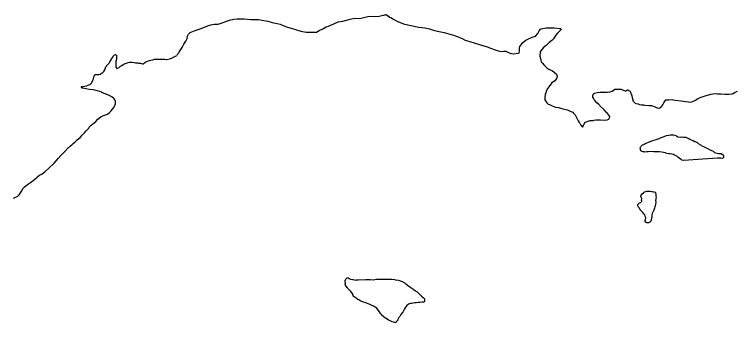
# Model space of a CAD drawing. Extents: x -83719 to 153526, y -11835 to 11446.
# Drawn here: x -4719.1 to -4570.7, y 93.2 to 156.6 of the extents above; entities that cross this region are included whole.
import ezdxf

# ---------------------------------------------------------------- set-up
doc = ezdxf.new("R2010")
doc.units = 0
doc.layers.add('Level 9', color=7, linetype='Continuous')

msp = doc.modelspace()

# ---------------------------------------------------------------- linework, layer by layer
at = {"layer": 'Level 9'}
for points in [[(-4685.25, 148.84), (-4685.02, 149.15), (-4684.66, 149.78), (-4684.3, 150.45), (-4683.91, 151.09), (-4683.61, 151.63), (-4683.52, 152.13), (-4683.32, 152.53), (-4682.99, 152.9), (-4681.96, 153.28), (-4680.93, 153.66), (-4680.04, 153.94), (-4679.21, 154.28), (-4678.78, 154.48), (-4678.08, 154.59), (-4677.25, 154.6), (-4676.18, 154.94), (-4675.89, 155.08), (-4674.89, 155.39), (-4674.03, 155.63), (-4673.36, 155.67), (-4672.46, 155.68), (-4671.89, 155.69), (-4670.49, 155.57), (-4669.83, 155.54), (-4668.9, 155.55), (-4668.26, 155.43), (-4667.06, 155.2), (-4666.12, 154.91), (-4665.09, 154.72), (-4664.52, 154.56), (-4663.72, 154.24), (-4662.95, 153.94), (-4662.25, 153.75), (-4661.35, 153.46), (-4660.21, 153.17), (-4659.14, 152.95), (-4657.61, 152.93), (-4657.04, 152.97), (-4656.45, 153.28), (-4655.72, 153.62), (-4655.02, 154.06), (-4654.56, 154.2), (-4654.06, 154.37), (-4652.57, 155.09), (-4651.64, 155.23), (-4650.87, 155.4), (-4650.08, 155.61), (-4649.18, 155.82), (-4648.21, 155.76), (-4647.58, 155.9), (-4646.48, 156.15), (-4645.65, 156.22), (-4644.92, 156.16), (-4644.15, 156.24), (-4643.56, 156.38), (-4643.19, 156.45), (-4643.06, 156.52), (-4642.89, 156.52), (-4642.76, 156.59), (-4642.22, 156.26), (-4642.05, 156.03), (-4641.75, 155.93), (-4641.35, 155.67), (-4640.88, 155.44), (-4640.35, 155.11), (-4639.94, 154.98), (-4639.11, 154.69), (-4637.64, 154.34), (-4636, 153.99), (-4634.74, 153.83), (-4633.77, 153.64), (-4632.77, 153.29)], [(-4632.77, 153.29), (-4631.8, 153.06), (-4630.76, 152.84), (-4629.83, 152.58), (-4628.83, 152.32), (-4628.09, 152.03), (-4627.09, 151.64), (-4626.42, 151.31), (-4625.48, 150.99), (-4624.61, 150.73), (-4623.28, 150.31), (-4621.94, 149.93), (-4621.04, 149.6), (-4620.3, 149.31), (-4619.7, 149.11), (-4619.3, 149.02), (-4618.8, 148.96), (-4618.47, 149.03), (-4618.1, 149.03), (-4617.8, 148.87), (-4617.43, 148.7), (-4616.93, 148.54), (-4616.5, 148.51), (-4615.46, 148.59), (-4615.36, 148.66), (-4615.27, 149.09), (-4615.27, 149.66), (-4615.18, 149.99), (-4614.59, 150.8), (-4613.99, 151.28), (-4613.46, 151.58), (-4612.7, 151.89), (-4612, 152.13), (-4611.54, 152.64), (-4611.25, 153.21), (-4610.95, 153.58), (-4610.82, 153.64), (-4610.12, 153.75), (-4609.79, 153.82), (-4608.85, 153.8), (-4608.12, 153.8), (-4606.99, 153.72), (-4606.86, 153.72), (-4606.86, 153.68), (-4606.72, 153.59), (-4606.72, 153.52), (-4607.02, 153.25), (-4607.44, 152.74), (-4607.91, 152.27), (-4608.3, 151.57), (-4608.66, 151.23), (-4609.16, 150.82), (-4609.82, 150.22), (-4610.25, 149.88), (-4610.68, 149.41), (-4611, 148.9), (-4611.13, 148.03), (-4610.89, 147.24), (-4610.82, 146.87), (-4610.55, 146.54), (-4610.28, 146.24), (-4609.87, 145.81), (-4609.67, 145.61), (-4609.23, 145.35), (-4608.5, 144.96), (-4608.23, 144.79), (-4607.66, 144.3), (-4607.52, 143.8), (-4607.62, 143.53), (-4607.81, 143.23), (-4608.04, 142.96), (-4608.67, 142.48), (-4609.26, 141.68), (-4609.49, 141.44), (-4609.79, 140.8), (-4609.88, 140.47), (-4610.01, 140.1), (-4610.07, 139.37), (-4610.1, 139.17), (-4610.07, 139), (-4609.77, 138.6), (-4609.63, 138.44), (-4609.36, 138.17), (-4609.13, 138.04), (-4608.56, 137.78), (-4607.86, 137.55), (-4607.25, 137.43), (-4606.59, 137.27), (-4605.75, 137.04), (-4605.42, 136.94), (-4604.75, 136.65), (-4604.31, 136.46), (-4604.15, 136.26), (-4603.84, 135.93), (-4603.5, 135.26), (-4603.37, 135), (-4603.23, 134.73), (-4602.99, 134.4), (-4602.89, 134.2), (-4602.65, 133.8), (-4602.35, 133.4)], [(-4685.25, 148.84), (-4685.33, 148.71), (-4685.45, 148.56), (-4685.57, 148.39), (-4685.77, 148.17)], [(-4705.26, 141.71), (-4705.23, 141.73), (-4705.09, 141.76), (-4704.63, 141.84), (-4704.3, 141.94), (-4703.97, 142.04), (-4703.5, 142.28), (-4703.3, 142.48), (-4702.98, 143.09), (-4702.88, 143.36), (-4702.78, 143.79), (-4702.69, 144.06), (-4702.62, 144.23), (-4702.52, 144.23), (-4702.46, 144.23), (-4702.22, 144.23), (-4701.79, 144.27), (-4701.49, 144.3), (-4701.29, 144.47), (-4701.06, 144.61), (-4700.96, 144.68), (-4700.86, 144.74), (-4700.76, 144.85), (-4700.57, 145.22), (-4700.4, 145.58), (-4700.24, 145.95), (-4700.08, 146.15), (-4699.68, 146.59), (-4699.52, 146.83), (-4699.26, 147.23), (-4699.16, 147.43), (-4698.86, 147.9), (-4698.83, 147.97)], [(-4698.83, 147.97), (-4698.76, 148.06), (-4698.64, 148.19), (-4698.5, 148.28), (-4698.33, 148.33), (-4698.25, 148.28), (-4698.2, 148.24), (-4698.17, 148.18), (-4698.15, 148.08), (-4698.14, 147.9), (-4698.16, 147.5), (-4698.16, 147.41)], [(-4698.16, 147.41), (-4698.22, 147.21), (-4698.25, 146.97), (-4698.25, 146.61), (-4698.25, 146.41), (-4698.28, 146.11), (-4698.31, 146.04), (-4698.31, 145.87), (-4698.27, 145.74), (-4698.24, 145.67), (-4698.17, 145.61), (-4698.14, 145.47), (-4698.04, 145.47), (-4697.94, 145.54), (-4697.61, 145.71), (-4697.34, 145.92), (-4697.08, 146.12), (-4696.75, 146.32), (-4696.52, 146.42), (-4696.08, 146.6), (-4695.72, 146.73), (-4695.45, 146.74), (-4695.22, 146.74), (-4694.95, 146.74)], [(-4694.95, 146.74), (-4694.49, 146.68), (-4694.22, 146.65), (-4693.95, 146.62), (-4693.82, 146.62), (-4693.62, 146.59), (-4693.22, 146.56), (-4692.82, 146.43), (-4692.78, 146.43), (-4692.65, 146.46), (-4692.29, 146.7), (-4691.92, 146.94), (-4691.56, 147.08), (-4691.39, 147.11), (-4691.06, 147.18), (-4690.66, 147.25), (-4690.33, 147.36), (-4689.7, 147.36), (-4689.16, 147.4), (-4688.23, 147.38), (-4687.86, 147.35), (-4687.76, 147.35), (-4687.2, 147.45), (-4686.7, 147.63), (-4685.77, 148.17)], [(-4705.26, 141.71), (-4705.35, 141.71), (-4705.39, 141.69), (-4705.44, 141.6), (-4705.43, 141.55), (-4705.35, 141.53)], [(-4704.01, 133), (-4703.84, 133.23), (-4703.74, 133.43), (-4703.35, 133.84), (-4703.02, 134.11), (-4702.82, 134.24), (-4702.42, 134.58), (-4701.96, 135.02), (-4701.37, 135.53), (-4700.97, 135.73), (-4700.84, 135.8), (-4700.01, 136.11), (-4699.64, 136.38), (-4699.21, 136.78), (-4698.95, 137.09), (-4698.72, 137.42), (-4698.59, 137.56), (-4698.49, 137.86), (-4698.36, 138.2), (-4698.33, 138.66), (-4698.47, 139.06), (-4698.64, 139.23), (-4699.11, 139.66), (-4699.38, 139.75), (-4699.91, 140.05), (-4700.45, 140.24), (-4701.02, 140.47), (-4701.22, 140.57), (-4701.59, 140.73), (-4702.42, 140.96), (-4702.96, 141.05), (-4703.79, 141.18), (-4704.36, 141.27), (-4704.72, 141.33), (-4705.12, 141.43), (-4705.35, 141.53)], [(-4602.35, 133.4), (-4602.09, 133.77), (-4601.99, 134.01), (-4601.83, 134.34), (-4601.6, 134.51), (-4600.77, 134.76), (-4600.1, 134.8), (-4599.97, 134.83), (-4599.5, 134.94), (-4599.1, 134.94), (-4598.6, 134.91), (-4597.9, 134.85), (-4597.27, 134.89), (-4596.9, 135.06), (-4596.77, 135.33), (-4596.71, 135.57), (-4596.88, 135.9), (-4597.35, 136.39), (-4597.45, 136.49), (-4597.79, 136.92), (-4598.26, 137.35), (-4598.43, 137.48), (-4599, 138.04), (-4599.4, 138.41), (-4599.88, 138.94), (-4600.08, 139.34), (-4600.18, 139.6), (-4600.22, 139.93), (-4600.06, 140.27), (-4599.89, 140.41), (-4599.26, 140.55), (-4598.69, 140.58), (-4598.19, 140.59), (-4597.66, 140.6), (-4597.23, 140.57), (-4596.66, 140.64), (-4596.26, 140.81), (-4595.73, 141.18), (-4595.7, 141.22), (-4594.97, 141.19), (-4594.37, 141.2), (-4594.21, 141.17)], [(-4594.21, 141.17), (-4594.1, 141.1), (-4593.95, 141.01), (-4593.75, 140.95), (-4593.53, 140.9), (-4593.34, 140.91), (-4593.25, 140.96)], [(-4593.25, 140.96), (-4593.07, 141.08), (-4593, 141.08), (-4592.84, 140.98), (-4592.53, 140.81), (-4592.5, 140.75), (-4592.4, 140.42), (-4592.29, 140.28), (-4592.16, 139.88), (-4592.12, 139.48), (-4591.91, 138.75), (-4591.64, 138.45), (-4591.51, 138.32), (-4591.38, 138.29), (-4590.87, 138.23), (-4590.64, 138.1), (-4590.21, 138.03), (-4589.81, 137.97), (-4589.57, 137.91), (-4588.71, 137.85), (-4588.41, 137.89), (-4588.14, 137.86), (-4587.91, 137.82), (-4587.57, 137.66), (-4587.4, 137.56), (-4586.97, 137.37), (-4586.6, 137.3), (-4586.54, 137.3), (-4586.4, 137.37), (-4586.2, 137.48), (-4586.01, 137.74), (-4585.78, 138.01), (-4585.58, 138.42), (-4585.35, 138.85), (-4585.19, 139.02), (-4584.65, 139.06), (-4583.92, 139.07), (-4583.35, 138.97), (-4582.05, 138.79), (-4581.05, 138.66), (-4580.52, 138.6), (-4580.05, 138.57), (-4579.69, 138.68), (-4579.26, 138.91), (-4578.66, 139.25), (-4578.16, 139.53), (-4577.13, 139.84), (-4575.91, 140.22), (-4575.14, 140.33), (-4574.54, 140.26), (-4573.87, 140.24), (-4573.07, 140.18), (-4572.24, 140.19), (-4571.58, 140.26), (-4571.38, 140.36), (-4571.08, 140.53), (-4570.48, 140.84)], [(-4708, 129.25), (-4707.96, 129.25), (-4707.8, 129.39), (-4707.6, 129.56), (-4707.34, 129.79), (-4707.07, 130.06), (-4706.64, 130.4), (-4706.21, 130.77), (-4705.59, 131.28), (-4705.13, 131.82), (-4704.73, 132.26), (-4704.43, 132.59), (-4704.01, 133)], [(-4580.71, 131.16), (-4580.88, 131.22), (-4580.98, 131.25), (-4581.04, 131.25), (-4581.11, 131.29), (-4581.24, 131.25), (-4581.31, 131.25), (-4581.58, 131.31), (-4581.91, 131.34), (-4582.14, 131.31), (-4582.64, 131.34), (-4582.71, 131.37), (-4582.91, 131.5), (-4583.08, 131.6), (-4583.31, 131.66), (-4583.65, 131.73), (-4583.95, 131.79), (-4584.28, 131.75), (-4584.61, 131.72), (-4585.14, 131.61), (-4585.48, 131.48), (-4585.97, 131.3), (-4586.34, 131.17), (-4586.64, 131), (-4587.04, 130.86), (-4587.47, 130.75), (-4587.93, 130.62), (-4588.5, 130.41), (-4588.93, 130.2), (-4589.33, 130.03), (-4589.66, 129.86), (-4590.02, 129.69), (-4590.05, 129.69), (-4590.29, 129.49), (-4590.35, 129.39), (-4590.45, 129.25), (-4590.51, 129.09), (-4590.48, 128.99), (-4590.48, 128.95), (-4590.45, 128.82), (-4590.39, 128.68)], [(-4589.57, 128.36), (-4589.51, 128.36), (-4589.11, 128.4), (-4588.84, 128.4), (-4588.24, 128.44), (-4587.71, 128.41), (-4587.31, 128.42), (-4586.78, 128.42), (-4586.51, 128.39), (-4586.01, 128.33), (-4585.68, 128.27), (-4585.34, 128.17), (-4585.24, 128.14), (-4584.97, 128.04), (-4584.61, 127.98), (-4584.37, 127.98), (-4583.97, 127.95), (-4583.64, 127.82), (-4583.44, 127.72), (-4583.27, 127.66), (-4582.8, 127.36), (-4582.7, 127.33), (-4582.43, 127.13), (-4582.37, 127), (-4582.06, 126.8), (-4582, 126.7), (-4581.63, 126.64), (-4581.56, 126.64), (-4574.57, 127.08), (-4574.21, 127.08), (-4574.07, 127.09), (-4573.87, 127.09), (-4573.61, 127.06), (-4573.57, 127.06), (-4573.41, 127.13), (-4573.34, 127.16), (-4573.28, 127.26), (-4573.24, 127.29), (-4573.24, 127.36), (-4573.24, 127.46), (-4573.31, 127.66), (-4573.55, 127.73), (-4573.55, 127.76), (-4573.55, 127.73), (-4573.85, 127.89), (-4573.98, 127.89), (-4574.35, 127.95), (-4574.88, 128.08), (-4575.12, 128.14), (-4575.42, 128.37), (-4575.89, 128.6), (-4576.26, 128.8), (-4576.72, 129.03), (-4576.99, 129.19), (-4577.49, 129.45), (-4577.83, 129.55), (-4578, 129.68), (-4578.47, 130.01), (-4578.7, 130.18), (-4578.97, 130.31), (-4579.2, 130.4), (-4579.57, 130.57), (-4579.94, 130.76), (-4580.24, 130.86), (-4580.44, 130.99), (-4580.71, 131.16)], [(-4708, 129.25), (-4708.77, 128.38), (-4709.16, 128.01), (-4709.56, 127.6)], [(-4589.57, 128.36), (-4589.66, 128.35), (-4589.85, 128.35), (-4590.05, 128.37), (-4590.22, 128.46), (-4590.32, 128.56), (-4590.39, 128.68)], [(-4719.32, 118.82), (-4718.45, 119.2), (-4718.16, 119.47), (-4717.6, 120.34), (-4717.37, 120.78), (-4717.07, 121.12), (-4716.81, 121.35), (-4716.41, 121.62), (-4715.82, 122), (-4715.52, 122.23), (-4714.96, 122.71), (-4714.43, 123.15), (-4714.23, 123.35), (-4713.97, 123.55), (-4713.44, 123.82), (-4712.91, 124.2), (-4712.05, 124.97), (-4710.93, 125.98), (-4710.14, 126.96), (-4709.56, 127.6)], [(-4590.18, 118.33), (-4590.17, 118.38), (-4590.14, 118.64), (-4590.14, 118.74), (-4590.21, 118.88), (-4590.24, 118.98), (-4590.31, 119.08), (-4590.31, 119.24), (-4590.28, 119.41), (-4590.09, 119.68), (-4589.82, 119.88), (-4589.69, 120.02), (-4589.52, 120.09), (-4589.13, 120.22), (-4588.83, 120.26), (-4588.53, 120.26), (-4588.43, 120.23), (-4588.13, 120.2), (-4587.99, 120.17), (-4587.76, 120.14), (-4587.59, 120.14), (-4587.42, 120.07), (-4587.39, 120.04), (-4587.32, 119.94), (-4587.32, 119.84), (-4587.25, 119.71), (-4587.22, 119.24), (-4587.21, 119.07), (-4587.24, 118.67), (-4587.31, 118.31), (-4587.27, 118.04), (-4587.27, 118.01)], [(-4587.27, 118.01), (-4587.33, 117.54), (-4587.33, 117.44), (-4587.36, 117.3), (-4587.4, 117.2), (-4587.46, 117), (-4587.52, 116.77), (-4587.65, 116.33), (-4587.72, 116.23), (-4587.85, 115.96), (-4587.98, 115.63), (-4588.04, 115.4), (-4588.07, 115.06), (-4588.1, 114.93), (-4588.14, 114.69), (-4588.2, 114.36), (-4588.23, 114.26), (-4588.3, 114.06), (-4588.39, 113.92), (-4588.53, 113.79), (-4588.59, 113.79), (-4588.69, 113.75), (-4588.73, 113.75), (-4588.89, 113.72), (-4588.99, 113.72), (-4589.13, 113.75), (-4589.23, 113.78), (-4589.33, 113.88), (-4589.43, 114.08), (-4589.43, 114.21), (-4589.37, 114.45), (-4589.34, 114.81), (-4589.41, 115.11), (-4589.54, 115.41), (-4589.71, 115.58), (-4589.88, 115.78), (-4589.91, 115.88), (-4590.05, 115.98), (-4590.28, 116.21), (-4590.45, 116.44), (-4590.62, 116.74), (-4590.76, 116.87), (-4590.82, 116.94), (-4590.89, 117.1), (-4590.93, 117.2), (-4590.93, 117.47), (-4590.9, 117.57), (-4590.63, 117.87), (-4590.6, 117.87), (-4590.43, 117.94), (-4590.27, 118.01)], [(-4590.18, 118.33), (-4590.18, 118.22), (-4590.2, 118.1), (-4590.27, 118.01)], [(-4637.18, 100.14), (-4637.05, 100.04), (-4636.75, 99.84), (-4636.58, 99.68), (-4636.35, 99.51), (-4635.98, 99.18), (-4635.81, 99.05), (-4635.57, 98.82), (-4635.4, 98.66), (-4635.07, 98.36), (-4634.83, 98.09), (-4634.83, 98.03), (-4634.8, 97.76), (-4634.83, 97.53), (-4634.96, 97.39), (-4635.12, 97.39), (-4635.32, 97.39), (-4635.76, 97.38), (-4636.02, 97.38), (-4636.52, 97.31), (-4636.86, 97.27), (-4637.12, 97.2), (-4637.39, 97.17), (-4637.72, 97.13), (-4638.08, 96.99), (-4638.42, 96.72), (-4638.71, 96.39), (-4638.91, 96.02), (-4639.04, 95.75), (-4639.3, 95.38), (-4639.66, 94.91), (-4639.92, 94.47), (-4640.09, 94.27), (-4640.25, 93.97), (-4640.28, 93.83), (-4640.32, 93.73), (-4640.41, 93.56), (-4640.55, 93.43), (-4640.65, 93.3), (-4640.71, 93.26), (-4640.98, 93.23), (-4641.45, 93.35), (-4641.88, 93.55), (-4642.25, 93.75), (-4642.52, 93.94), (-4642.82, 94.11), (-4643.15, 94.34), (-4643.25, 94.44), (-4643.46, 94.64), (-4643.69, 94.9), (-4643.83, 95.07), (-4644.1, 95.43), (-4644.33, 95.79), (-4644.64, 96.19), (-4644.94, 96.39), (-4645.28, 96.59), (-4646.08, 96.91), (-4646.91, 97.27), (-4647.35, 97.43), (-4647.88, 97.63), (-4648.32, 97.92), (-4648.49, 97.99), (-4648.86, 98.22), (-4649.29, 98.51), (-4649.46, 98.68), (-4649.5, 98.91), (-4649.67, 99.28), (-4649.97, 99.61), (-4650.61, 100.24), (-4650.68, 100.34), (-4650.95, 100.73), (-4651.05, 100.9), (-4651.12, 101.13), (-4651.09, 101.3), (-4651.12, 101.7), (-4651.12, 101.8), (-4651.06, 102), (-4650.96, 102.13), (-4650.86, 102.3), (-4650.7, 102.4), (-4650.53, 102.44), (-4650.5, 102.41), (-4650.3, 102.27), (-4650.03, 102.14), (-4649.63, 102.05), (-4649.46, 102.05), (-4648.99, 101.95), (-4648.83, 101.99), (-4648.43, 101.99), (-4648.4, 101.99), (-4646.86, 102.08)], [(-4646.86, 102.08), (-4646.83, 102.08), (-4646.23, 102.08), (-4646, 102.09), (-4645.3, 102.03), (-4644.67, 102.17), (-4644.17, 102.17), (-4643.23, 102.15), (-4642.57, 102.15), (-4641.57, 102.13), (-4640.93, 102.07), (-4640.83, 102.04), (-4640.23, 101.94), (-4639.73, 101.82), (-4639.26, 101.62), (-4638.76, 101.33), (-4638.32, 100.93), (-4637.82, 100.6), (-4637.39, 100.3), (-4637.18, 100.14)]]:
    msp.add_lwpolyline(points, dxfattribs=at)

doc.saveas('drawing.dxf')
